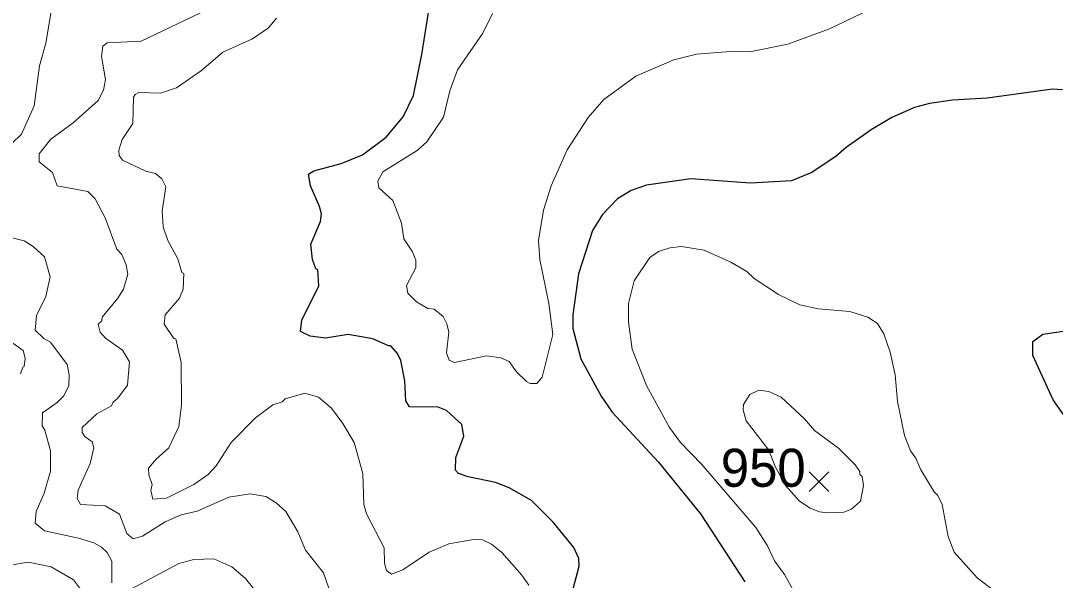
# Model space of a CAD drawing. Extents: x 265.7 to 292.1, y 7676.2 to 7704.2.
# Drawn here: x 275.523 to 277.698, y 7680.384 to 7681.56 of the extents above; entities that cross this region are included whole.
import ezdxf
from ezdxf.enums import TextEntityAlignment as Align

# ---------------------------------------------------------------- set-up
doc = ezdxf.new("R2010")
doc.units = 0
doc.header["$LTSCALE"] = 0.032
for name, color, linetype, lineweight in [('1', 7, 'Continuous', 25), ('2', 7, 'Continuous', 13), ('21', 7, 'Continuous', 25)]:
    doc.layers.add(name, color=color, linetype=linetype, lineweight=lineweight)
doc.layers.add('61', color=7, linetype='Continuous')

msp = doc.modelspace()

# ---------------------------------------------------------------- linework, layer by layer
at = {"layer": '1'}
for points in [[(276.2113, 7680.9002), (276.1634, 7680.893), (276.1315, 7680.897), (276.1115, 7680.9066), (276.1139, 7680.9305), (276.1498, 7681.0024), (276.1474, 7681.0367), (276.1434, 7681.0383), (276.1363, 7681.0582), (276.1331, 7681.0901), (276.153, 7681.138), (276.1554, 7681.154), (276.1514, 7681.1699), (276.1323, 7681.213), (276.1283, 7681.2378), (276.1395, 7681.2449), (276.1969, 7681.2601), (276.2416, 7681.2784), (276.2911, 7681.3151), (276.327, 7681.3582), (276.3485, 7681.4029), (276.3661, 7681.4891), (276.3852, 7681.6088)], [(277.713, 7681.4149), (277.6923, 7681.4165), (277.555, 7681.3973), (277.4816, 7681.3933), (277.4337, 7681.3862), (277.4018, 7681.3774), (277.354, 7681.3566), (277.3109, 7681.3311), (277.2582, 7681.2936), (277.2374, 7681.2752), (277.1864, 7681.2409), (277.1433, 7681.2234), (277.0571, 7681.2186), (276.9318, 7681.2274), (276.8385, 7681.2146), (276.8066, 7681.2034), (276.7778, 7681.1859), (276.7459, 7681.1524), (276.7251, 7681.1189), (276.6956, 7681.0279), (276.6837, 7680.9417), (276.6837, 7680.913), (276.7004, 7680.8492), (276.7435, 7680.771), (276.7666, 7680.7374), (276.864, 7680.6321), (276.9518, 7680.5236), (277.0451, 7680.3807)], [(276.3302, 7680.8029), (276.3222, 7680.846), (276.315, 7680.8603), (276.3014, 7680.8763), (276.2959, 7680.8763), (276.2631, 7680.8914), (276.2113, 7680.9002)], [(277.7162, 7680.7302), (277.6931, 7680.763), (277.6508, 7680.8563), (277.6508, 7680.8859), (277.6715, 7680.901), (277.7194, 7680.9082)], [(276.6844, 7680.3656), (276.6972, 7680.4135), (276.6964, 7680.4294), (276.686, 7680.4526), (276.6422, 7680.506), (276.5967, 7680.5515), (276.5496, 7680.5778), (276.5209, 7680.589), (276.4634, 7680.601), (276.4435, 7680.6082), (276.4371, 7680.6153), (276.4379, 7680.6417), (276.4546, 7680.6864), (276.4506, 7680.7111), (276.4179, 7680.7406), (276.4004, 7680.7478), (276.3405, 7680.7486), (276.3326, 7680.7606), (276.3302, 7680.8029)]]:
    msp.add_lwpolyline(points, dxfattribs=at)
at = {"layer": '2'}
for points in [[(276.1762, 7680.3512), (276.1594, 7680.3991), (276.1219, 7680.447), (276.1059, 7680.4853), (276.0804, 7680.5284), (276.0597, 7680.5467), (276.0381, 7680.5595), (276.0054, 7680.5651), (275.9607, 7680.5587), (275.8937, 7680.5292), (275.8602, 7680.5212), (275.8267, 7680.5068), (275.7788, 7680.4765), (275.7596, 7680.4709), (275.7461, 7680.4821), (275.7309, 7680.5228), (275.7006, 7680.5403), (275.6487, 7680.5427), (275.6415, 7680.5555), (275.6439, 7680.5731), (275.6687, 7680.6289), (275.6766, 7680.6624), (275.6734, 7680.6744), (275.6575, 7680.6856), (275.6519, 7680.6943), (275.6519, 7680.7047), (275.683, 7680.7334), (275.7141, 7680.7502), (275.7173, 7680.7582), (275.7269, 7680.7662), (275.7477, 7680.7941), (275.7516, 7680.8428), (275.7373, 7680.8675), (275.7014, 7680.893), (275.6902, 7680.905), (275.6862, 7680.9218), (275.6934, 7680.9289), (275.6942, 7680.9369), (275.7269, 7680.9768), (275.7389, 7680.996), (275.7485, 7681.0271), (275.7445, 7681.047), (275.7357, 7681.0686), (275.7253, 7681.0798), (275.7006, 7681.146), (275.6798, 7681.1859), (275.6639, 7681.201), (275.6, 7681.213), (275.5897, 7681.2409), (275.5617, 7681.2633), (275.5617, 7681.28), (275.5865, 7681.3112), (275.6335, 7681.3455), (275.6862, 7681.3926), (275.6974, 7681.4141), (275.7014, 7681.4365), (275.6926, 7681.4851), (275.6958, 7681.5067), (275.7046, 7681.5139), (275.7764, 7681.517), (275.9463, 7681.5984)], [(275.5873, 7681.5793), (275.5761, 7681.5131), (275.5625, 7681.4652), (275.5514, 7681.3814), (275.525, 7681.3215), (275.4843, 7681.2824)], [(276.4227, 7680.905), (276.4187, 7680.9226), (276.4108, 7680.9385), (276.3924, 7680.9537), (276.3788, 7680.9553), (276.3549, 7680.9688), (276.3365, 7680.9872), (276.3342, 7681.0032), (276.3533, 7681.0407), (276.3533, 7681.0566), (276.3469, 7681.0742), (276.3286, 7681.1013), (276.3238, 7681.1348), (276.3054, 7681.1819), (276.2758, 7681.2091), (276.2735, 7681.2225), (276.2846, 7681.2422), (276.3567, 7681.2871), (276.377, 7681.3052), (276.4116, 7681.3574), (276.4251, 7681.4125), (276.4411, 7681.4572), (276.4945, 7681.5338), (276.5145, 7681.5753)], [(277.3228, 7681.5905), (277.2231, 7681.5434), (277.1353, 7681.5107), (277.0555, 7681.4947), (277.0236, 7681.4963), (276.9438, 7681.4899), (276.8959, 7681.4779), (276.8161, 7681.4436), (276.7491, 7681.3942), (276.7156, 7681.3567), (276.6717, 7681.2888), (276.6382, 7681.213), (276.6222, 7681.162), (276.6118, 7681.0981), (276.6142, 7681.0582), (276.6334, 7680.9657), (276.6414, 7680.9002), (276.619, 7680.8108), (276.6079, 7680.7973), (276.5943, 7680.7973), (276.5863, 7680.8013), (276.5656, 7680.822), (276.5496, 7680.8436)], [(276.2871, 7680.4518), (276.2496, 7680.5236), (276.244, 7680.5427), (276.2424, 7680.6082), (276.224, 7680.6736), (276.2001, 7680.7135), (276.1762, 7680.7454), (276.149, 7680.7686), (276.1203, 7680.7773), (276.0788, 7680.7654), (276.0724, 7680.759), (276.0533, 7680.7526), (276.0166, 7680.7255), (275.9655, 7680.6736), (275.9336, 7680.6241), (275.9168, 7680.6058), (275.8873, 7680.585), (275.8298, 7680.5563), (275.8011, 7680.5539), (275.7963, 7680.5723), (275.7995, 7680.585), (275.7923, 7680.605), (275.7915, 7680.6193), (275.8075, 7680.6385), (275.8346, 7680.6624), (275.8554, 7680.7071), (275.861, 7680.7518), (275.8602, 7680.8412), (275.849, 7680.8914), (275.845, 7680.8922), (275.8243, 7680.9218), (275.8266, 7680.9417), (275.857, 7680.9768), (275.8642, 7680.996), (275.8657, 7681.0287), (275.8618, 7681.0311), (275.853, 7681.0598), (275.8322, 7681.0981), (275.8227, 7681.1268), (275.8203, 7681.1604), (275.8282, 7681.2106), (275.8195, 7681.2274), (275.8067, 7681.2386), (275.786, 7681.2441), (275.7373, 7681.2673), (275.7301, 7681.2769), (275.7293, 7681.288), (275.7365, 7681.3104), (275.7588, 7681.3439), (275.7604, 7681.3997), (275.7636, 7681.4053), (275.7716, 7681.4093), (275.8171, 7681.4077), (275.8506, 7681.4189), (275.9033, 7681.4556), (275.9479, 7681.4939), (276.0102, 7681.5218), (276.0437, 7681.545), (276.0604, 7681.5657)], [(275.5051, 7681.1037), (275.5306, 7681.0973), (275.549, 7681.0853), (275.5729, 7681.0638), (275.5849, 7681.0215), (275.5761, 7680.98), (275.5561, 7680.9401), (275.5537, 7680.9098), (275.5713, 7680.8922), (275.5857, 7680.8843), (275.6208, 7680.8372), (275.6248, 7680.8156)], [(277.6915, 7680.2682), (277.5335, 7680.3887), (277.4856, 7680.443), (277.4728, 7680.4757), (277.4601, 7680.5427), (277.4513, 7680.5619), (277.4433, 7680.5699), (277.4154, 7680.6161), (277.405, 7680.6401), (277.3938, 7680.656), (277.3811, 7680.688), (277.3659, 7680.7598), (277.3611, 7680.8156), (277.3508, 7680.8635), (277.3372, 7680.9018), (277.3244, 7680.9234), (277.3037, 7680.9369), (277.2662, 7680.9489), (277.1991, 7680.9545), (277.1608, 7680.9625), (277.1162, 7680.9848), (277.0651, 7681.0183), (277.0491, 7681.0327), (277.0156, 7681.0526), (276.9598, 7681.0774), (276.9119, 7681.0853), (276.8879, 7681.0829), (276.864, 7681.075), (276.8456, 7681.0622), (276.8129, 7681.0135), (276.801, 7680.9657), (276.801, 7680.9274), (276.8081, 7680.8699), (276.8385, 7680.7933), (276.8871, 7680.7047), (276.9103, 7680.6736), (276.955, 7680.6273), (277.0683, 7680.4949), (277.093, 7680.4558), (277.1074, 7680.4246), (277.1289, 7680.3959), (277.1928, 7680.2794)], [(276.5496, 7680.8436), (276.5321, 7680.8515), (276.5025, 7680.8555), (276.4347, 7680.8412), (276.4235, 7680.8467), (276.4179, 7680.8619), (276.4227, 7680.905)], [(275.5226, 7680.818), (275.5274, 7680.8316), (275.5306, 7680.8332), (275.5322, 7680.8507), (275.5282, 7680.8667), (275.5019, 7680.8859)], [(275.6248, 7680.8156), (275.624, 7680.7925), (275.6128, 7680.771), (275.6, 7680.7574), (275.5689, 7680.7358), (275.5681, 7680.7087), (275.5737, 7680.6991)], [(275.5737, 7680.6991), (275.5857, 7680.656), (275.5857, 7680.613), (275.5721, 7680.5667), (275.5553, 7680.5284), (275.5537, 7680.5036), (275.5729, 7680.4877), (275.6447, 7680.4725), (275.6766, 7680.4621), (275.6926, 7680.4534), (275.7046, 7680.4422), (275.7149, 7680.4238), (275.7149, 7680.3784)], [(276.5911, 7680.3736), (276.5767, 7680.3943), (276.5344, 7680.4422), (276.5129, 7680.4597), (276.4938, 7680.4685), (276.4746, 7680.4693), (276.4227, 7680.4605)], [(276.4227, 7680.4605), (276.382, 7680.443), (276.3262, 7680.4055), (276.3022, 7680.3967), (276.2919, 7680.4039), (276.2879, 7680.4198), (276.2871, 7680.4518)], [(275.6511, 7680.3624), (275.6343, 7680.3847), (275.5873, 7680.4119), (275.5394, 7680.4214), (275.4915, 7680.4143)], [(275.7556, 7680.3656), (275.8554, 7680.419), (275.8873, 7680.427), (275.9288, 7680.4286), (275.9671, 7680.4119), (275.9958, 7680.3871), (276.0134, 7680.3656)]]:
    msp.add_lwpolyline(points, dxfattribs=at)
msp.add_lwpolyline([(277.0955, 7680.6569), (277.1093, 7680.6227), (277.1305, 7680.5829), (277.16, 7680.5499), (277.1824, 7680.5355), (277.2023, 7680.5276), (277.2183, 7680.5252), (277.2534, 7680.5268), (277.2694, 7680.5331), (277.2885, 7680.5499), (277.2949, 7680.5826), (277.2917, 7680.6018), (277.2869, 7680.6058), (277.2869, 7680.6122), (277.2773, 7680.6265), (277.2422, 7680.6616), (277.192, 7680.6983), (277.1704, 7680.7231), (277.1217, 7680.7686), (277.0954, 7680.7805), (277.0747, 7680.7837), (277.0555, 7680.7741), (277.0427, 7680.7534), (277.0419, 7680.7422), (277.0483, 7680.7191)], close=True, dxfattribs=at)
at = {"layer": '21'}
for p, q in [((277.1805, 7680.6117), (277.2217, 7680.5705)), ((277.2217, 7680.6117), (277.1805, 7680.5705))]:
    msp.add_line(p, q, dxfattribs=at)

# ---------------------------------------------------------------- texts
at = {"layer": '61'}
msp.add_text('950', height=0.08, dxfattribs=at).set_placement((277.084, 7680.5802), align=Align.CENTER)

doc.saveas('drawing.dxf')
